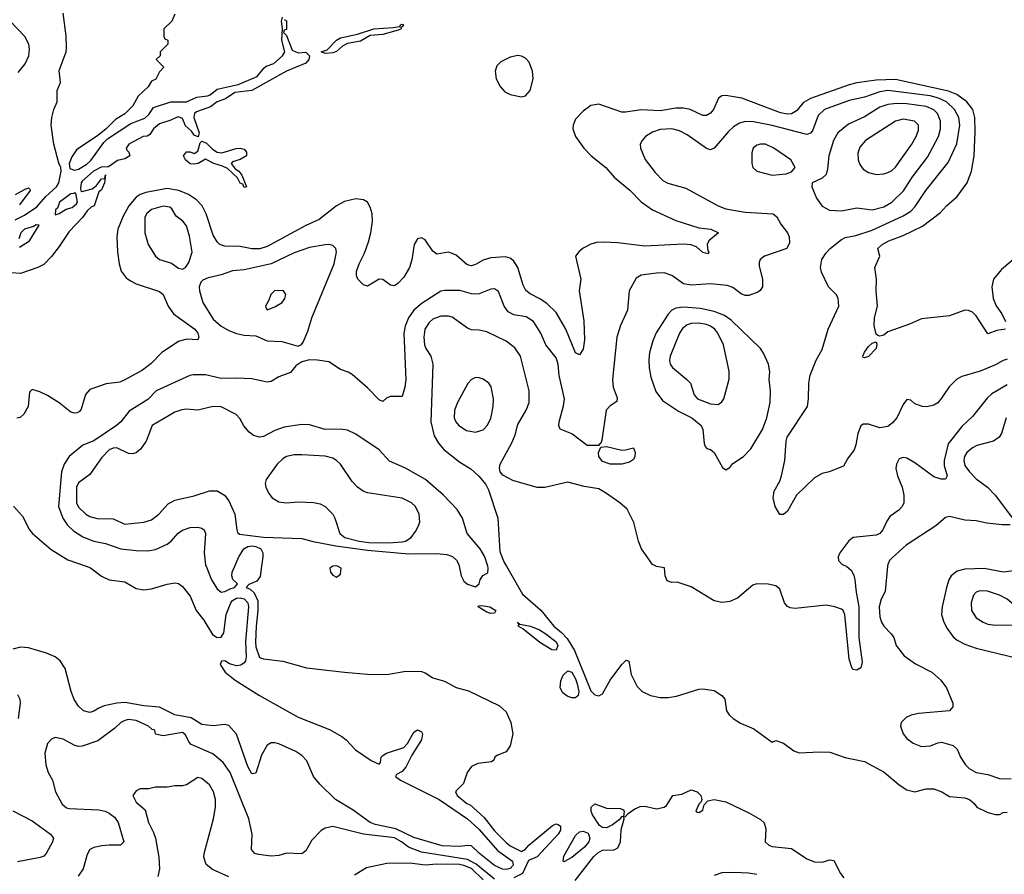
# Model space of a CAD drawing. Header units: inches. Extents: x 884549 to 1028252, y 526810 to 653624.
# Tile 713 of 1056: x 973465 to 978575, y 598402 to 602837. Entities that reach past the tile are written whole.
import ezdxf

# ---------------------------------------------------------------- set-up
doc = ezdxf.new("R2010")
doc.units = ezdxf.units.IN
doc.header["$MEASUREMENT"] = 0
doc.layers.add('A9579', color=7, linetype='Continuous')
doc.layers.add('A9670', color=7, linetype='Continuous')

msp = doc.modelspace()

# ---------------------------------------------------------------- linework, layer by layer
at = {"layer": 'A9579', "color": 5}
for points, elevation in [([(973809.4, 600000), (973831.9, 599991.9), (973889.5, 599949.5), (973930, 599929.3), (974010, 599918.8), (974070, 599885.8), (974110, 599878.2), (974150, 599883.8), (974230, 599908.3), (974270, 599914.7), (974290, 599910.2), (974310, 599894.6), (974350, 599845.7), (974380.2, 599770), (974421, 599721), (974466.3, 599646.3), (974490, 599630.2), (974510, 599632), (974524.9, 599655.2), (974537.1, 599750), (974560.6, 599810), (974570, 599822.1), (974590, 599834.7), (974610, 599836.5), (974630.5, 599830.5), (974648.9, 599810), (974653.1, 599790), (974637.5, 599610), (974639.8, 599530), (974636.3, 599510), (974630, 599498.5), (974613.5, 599486.5), (974590, 599482.9), (974554, 599494), (974530, 599509.7), (974512.3, 599507.7), (974506.4, 599490), (974532.2, 599450), (974583.6, 599410), (974709.1, 599329.1), (974910, 599216.6), (975073, 599153), (975136.5, 599116.5), (975159.7, 599099.7), (975207.7, 599047.7), (975290, 598992), (975330, 598972.7), (975338, 598982), (975341.9, 599010), (975350, 599018.4), (975368.8, 599031.2), (975459.4, 599060.6), (975478.6, 599081.4), (975510, 599140.1), (975530, 599150.8), (975550, 599140.8), (975556.4, 599130), (975550, 599099.4), (975500.2, 599019.8), (975470, 598958), (975450, 598934.9), (975420.5, 598919.5), (975415.8, 598910), (975441.2, 598890), (975642.5, 598790), (975790, 598690.4), (975850, 598634), (975945, 598525), (976022.2, 598470), (976025.5, 598450), (976010, 598432.5), (975990, 598427.3), (975970, 598428.5), (975930, 598448.2), (975851.2, 598510), (975810, 598549.8), (975790, 598551.9), (975750, 598545.4), (975658.4, 598550), (975510, 598592.9), (975418, 598638), (975310, 598660.5), (975284.4, 598670), (975195, 598735), (975104.5, 598790), (975022.1, 598870), (974990.5, 598910), (974955.8, 598990), (974930, 599019.1), (974898.8, 599038.8), (974810, 599078.2), (974790, 599084.3), (974770, 599083.7), (974748.8, 599071.2), (974719.5, 599020.5), (974690, 598927), (974670, 598923), (974650, 598962), (974590, 599128.2), (974550, 599173.2), (974530, 599179.8), (974470, 599172.5), (974410, 599179.9), (974354.5, 599214.4), (974270.8, 599230), (974190, 599269.4), (974110, 599276.3), (974012.6, 599292.6), (973969.7, 599290.3), (973903.6, 599276.4), (973875.2, 599264.8), (973850, 599247.6), (973830, 599241.8), (973796.2, 599250), (973770, 599275.1), (973748.4, 599308.4), (973732.6, 599350), (973701.7, 599470), (973675, 599510), (973649, 599530), (973603.9, 599550), (973510, 599577.5), (973470, 599579.7), (973430.1, 599569.9)], 2120), ([(974432.2, 600000), (974459.8, 599930), (974490, 599882.7), (974510, 599866.7), (974530, 599868.8), (974556.7, 599883.3), (974580.7, 599890), (974596, 599910), (974571.1, 599931.1), (974566.2, 599950), (974568.6, 599970), (974581.1, 600000)], 2140), ([(974720.3, 600000), (974712.6, 599947.4), (974696.7, 599923.3), (974654.4, 599905.6), (974640.5, 599890), (974661.6, 599881.6), (974682.1, 599862.1), (974700.4, 599820.4), (974701.8, 599770), (974691.7, 599690), (974688.1, 599608.1), (974690, 599582), (974710, 599527.3), (974730, 599519.1), (974830, 599507.7), (974952.8, 599472.8), (975150, 599450.6), (975270, 599440.5), (975370, 599438), (975470, 599456.3), (975550, 599453.4), (975570, 599447.3), (975610, 599422), (975670, 599404), (975730, 599370.8), (975794.6, 599354.6), (975955.2, 599275.2), (975990, 599244.7), (976014.8, 599190), (976024, 599130), (976010, 599068.7), (975990, 599037.2), (975941.4, 599018.6), (975931.3, 599010), (975926, 598994), (975914.4, 598985.6), (975843.4, 598976.6), (975810, 598961.2), (975788, 598930), (975767.7, 598872.3), (975730, 598835.3), (975727.7, 598830), (975735.5, 598810), (975786.5, 598770), (975802.9, 598762.9), (975876.2, 598696.2), (975930, 598627.6), (975990, 598567.2), (976010.3, 598550), (976070, 598520.2), (976090, 598532.7), (976107, 598553), (976230, 598655.4), (976250, 598663.2), (976259.8, 598659.8), (976271.5, 598651.5), (976271.4, 598630), (976260.1, 598610), (976150, 598491.6), (976105.8, 598474.2), (976074.4, 598405.6), (976030, 598383)], 2140), ([(975089.6, 600000), (975074.6, 599990), (975077.6, 599970), (975090, 599954.9), (975110, 599943.8), (975130, 599958.8), (975134.4, 599990), (975114.6, 600000)], 2160), ([(975746, 600000), (975755.9, 599950), (975770, 599923.3), (975790, 599906.8), (975830, 599894.3), (975849.7, 599910), (975855.1, 599930), (975868, 599952), (975894.2, 599965.8), (975896.2, 599990), (975893.9, 600000)], 2160), ([(975991.8, 600000), (976075.1, 599855.1), (976170, 599772.2), (976236.5, 599690), (976277.4, 599657.4), (976306, 599626), (976343.8, 599563.8), (976430, 599354.2), (976450, 599332.3), (976470, 599327.1), (976490, 599338.6), (976529.8, 599410), (976590, 599490.4), (976612.8, 599512.8), (976627.3, 599507.3), (976637.8, 599437.8), (976670, 599377.1), (976696.4, 599350), (976739.3, 599330), (976790, 599319.8), (976830, 599318.6), (976873.6, 599326.4), (976990, 599363), (977010, 599364.9), (977070, 599355.5), (977110, 599330.5), (977125.5, 599310), (977134, 599250), (977146.9, 599230), (977168.2, 599210), (977206, 599186), (977276, 599156), (977370, 599088.2), (977390, 599096), (977430, 599083), (977483, 599043), (977510, 599031.7), (977617.8, 599037.8), (977670, 599034.9), (977750, 599008.1), (977850, 598987.7), (977952.4, 598932.4), (978030, 598866.7), (978070, 598839.3), (978110, 598830.5), (978170, 598844.9), (978210, 598844.9), (978251.3, 598830), (978290, 598806), (978370, 598798.7), (978394.8, 598790), (978418, 598770), (978432, 598750), (978490, 598722), (978530, 598712), (978550, 598712), (978570, 598722), (978590, 598724.7)], 2160), ([(977755.6, 600000), (977758.7, 599998.7), (977780.1, 599980.1), (977794.7, 599954.7), (977800.1, 599930), (977805.6, 599865.6), (977819.7, 599790), (977820.4, 599630), (977837.1, 599502.9), (977830, 599472.7), (977810, 599461.1), (977790, 599464.7), (977785.1, 599470), (977770, 599519), (977747.4, 599750), (977738.3, 599770), (977730, 599777), (977695.6, 599790), (977650, 599797.9), (977490, 599781.5), (977464.4, 599784.4), (977450, 599791.9), (977433.6, 599810), (977410, 599881.1), (977390, 599898.8), (977350, 599908.3), (977290, 599909.6), (977270, 599903), (977190, 599834.5), (977150, 599818), (977110, 599812.3), (977070, 599820.7), (976950, 599893.6), (976877.1, 599917.1), (976850, 599916.2), (976824.9, 599924.9), (976815.1, 599950), (976811.5, 599991.5), (976770, 599998.7), (976767.4, 600000)], 2160), ([(977969.3, 600000), (977956.9, 599870), (977935.8, 599830), (977925.2, 599790), (977930, 599738), (977938.5, 599710), (977950.3, 599690), (977988.5, 599650), (978001.6, 599630), (978014.4, 599590), (978055.3, 599535.3), (978113.9, 599493.9), (978198.5, 599450), (978245, 599410), (978275.2, 599370), (978307.4, 599290), (978308.5, 599270), (978290.2, 599249.8), (978130, 599236.9), (978091.9, 599228.1), (978065.1, 599214.9), (978040.3, 599190), (978036, 599170), (978050.2, 599130.2), (978070, 599107.2), (978102.6, 599082.6), (978145.4, 599065.4), (978191.4, 599068.6), (978230, 599084.2), (978250, 599086.7), (978310, 599070.4), (978330, 599050.4), (978347.6, 599010), (978373, 598970), (978392.9, 598950), (978430, 598930.2), (978490, 598919.7), (978550, 598898.9), (978610, 598896.9)], 2180), ([(978650, 599979.9), (978570.6, 599969.4), (978470, 599988.6), (978370, 599985.1), (978330, 599975), (978299.8, 599950), (978288.1, 599930), (978275.7, 599890), (978252.1, 599790), (978249.5, 599750), (978260.5, 599710), (978278.1, 599678.1), (978310, 599634), (978330, 599617.4), (978370, 599596.6), (978430, 599574.6), (978650, 599521.5)], 2220), ([(973454.3, 599334.4), (973466.4, 599310), (973467.3, 599290), (973456.8, 599210)], 2120), ([(975930, 598376.1), (975834.8, 598454.8), (975790, 598478.1), (975550, 598517.4), (975482.8, 598542.8), (975446.8, 598570), (975410, 598590.4), (975250, 598609.9), (975090, 598649.8), (975050, 598642), (975030, 598629.7), (974981.5, 598578.5), (974950, 598522.9), (974930, 598508.2), (974850, 598511.3), (974810, 598499.7), (974770, 598495.6), (974704.1, 598504.1), (974686, 598510), (974667.6, 598530), (974672, 598610), (974655, 598690), (974556.9, 598930), (974521.6, 598981.6), (974467.4, 599027.4), (974355.9, 599075.9), (974342.9, 599090), (974325.2, 599125.2), (974310, 599138), (974210, 599121.2), (974169.4, 599129.4), (974166, 599150), (974152.5, 599152.5), (974134, 599170), (974070, 599199.8), (974030, 599205.1), (974010, 599200.7), (973990, 599189.5), (973959.3, 599160.7), (973870, 599094), (973790, 599067), (973770, 599065.8), (973750.6, 599070.6), (973690, 599103.5), (973650, 599111.5), (973630, 599102.9), (973610, 599081.2), (973595.8, 599030), (973601.1, 598970), (973612.9, 598930), (973634.6, 598890), (973651.7, 598830), (973686.4, 598766.4), (973707.2, 598747.2), (973722.5, 598742.5), (973875.5, 598735.5), (973909.5, 598729.5), (973930, 598719.7), (973957.7, 598697.7), (973976, 598670), (974005.3, 598570), (973987.5, 598552.5), (973930, 598553.4), (973891.3, 598548.7), (973850, 598540.4), (973828.5, 598530), (973814.8, 598505.2), (973795.3, 598430), (973768.6, 598391.4)], 2140), ([(974550, 598388.9), (974466.5, 598426.5), (974433, 598453), (974420.9, 598490), (974422, 598510), (974470.7, 598689.3), (974481.8, 598750), (974481.4, 598790), (974471.3, 598830), (974450, 598866), (974410, 598898.8), (974390, 598904.8), (974330, 598866.3), (974310, 598861.5), (974270, 598860.7), (974230, 598853.5), (974170, 598853.6), (974134.6, 598845.4), (974090, 598845.6), (974070, 598834.3), (974052.7, 598810), (974070, 598775.5), (974115.8, 598735.8), (974133.2, 598670), (974159.5, 598619.5), (974169.2, 598589.2), (974188.1, 598490), (974190.3, 598430), (974181.4, 598390)], 2160), ([(976348.6, 598370), (976445.6, 598494.4), (976466, 598514), (976490, 598526.5), (976550, 598528.8), (976570, 598539.1), (976582.9, 598570), (976587.3, 598632.7), (976602, 598690), (976600.4, 598699.6), (976610, 598702), (976622.7, 598717.3), (976658, 598742), (976686, 598754), (976710, 598754.9), (976770, 598741.6), (976809.6, 598750.4), (976821.5, 598758.5), (976855.3, 598810), (976901.5, 598818.5), (976950, 598840.7), (976982, 598830), (977001, 598810), (977004.7, 598790), (977002, 598778), (976990, 598766), (976974, 598730), (976983.6, 598723.6), (976990, 598722), (977010, 598734), (977018, 598762), (977036.4, 598783.6), (977070, 598790.8), (977130, 598778), (977250, 598720.4), (977310, 598685.5), (977328.9, 598668.9), (977338.2, 598638.2), (977334.3, 598570), (977352.7, 598552.7), (977370, 598546.4), (977470, 598535.4), (977550, 598482.7), (977590, 598466.7), (977630, 598463.9), (977670, 598476.5), (977690, 598472.7), (977725.5, 598405.5), (977743, 598383)], 2140), ([(973430, 598731.4), (973530, 598678.6), (973624.2, 598610), (973640.3, 598590), (973636, 598570), (973602.8, 598510), (973590, 598495.4), (973571.9, 598488.1), (973453.4, 598466.6)], 2120), ([(975870, 598373.3), (975810, 598431.7), (975770, 598448.3), (975748, 598452), (975630, 598454.1), (975570, 598449), (975490, 598459.9), (975370, 598458.5), (975265.1, 598434.9), (975202.3, 598397.7)], 2160), ([(977290, 598400.3), (977247.3, 598407.3), (977171.4, 598411.4), (977110, 598408.7), (977070, 598396.4)], 2140)]:
    msp.add_lwpolyline(points, dxfattribs=dict(at, elevation=elevation))
for points, elevation in [([(978447.8, 599872.2), (978430, 599865.1), (978414.9, 599850), (978402.4, 599810), (978404.7, 599770), (978430, 599732), (978466, 599710), (978490, 599700.7), (978530, 599694), (978616.9, 599696.9), (978730, 599687.3), (978746, 599690), (978738, 599698), (978735.3, 599710), (978701.5, 599721.5), (978633.5, 599793.5), (978589.6, 599830), (978549.6, 599850), (978488.3, 599871.7)], 2240), ([(975910, 599755.3), (975890, 599761.8), (975844.5, 599790), (975845.8, 599794.2), (975863.5, 599796.5), (975905.5, 599790), (975936.9, 599770), (975930, 599756.9)], 2140), ([(976250, 599565.4), (976226.1, 599566.1), (976165.2, 599605.2), (976076.4, 599676.4), (976051.8, 599690), (976058, 599698), (976049.5, 599710), (976060.3, 599700.3), (976115.5, 599690), (976163, 599670), (976196.4, 599650), (976250, 599607.7), (976258.5, 599590)], 2140), ([(976330, 599317), (976306.1, 599326.1), (976283.3, 599343.3), (976270.4, 599370), (976274.4, 599405.6), (976285.5, 599434.5), (976310, 599458.4), (976330.1, 599450), (976350, 599415.9), (976357.8, 599390), (976367.4, 599350), (976363.4, 599330), (976350, 599317.6)], 2140), ([(976599.6, 598700.4), (976590, 598702), (976575.9, 598684.1), (976542, 598658), (976510, 598643.5), (976490, 598644), (976474.8, 598654.8), (976437.2, 598710), (976430.9, 598730), (976431.3, 598750), (976450, 598767.2), (976510, 598745.6), (976582.5, 598742.5), (976597.1, 598737.1), (976602.8, 598730)], 2140), ([(976290, 598466), (976285.8, 598470), (976290, 598495.8), (976350, 598603.3), (976370, 598621.3), (976390, 598626.3), (976415.8, 598615.8), (976424.6, 598590), (976418.5, 598570), (976397.1, 598542.9), (976331.4, 598488.6)], 2140)]:
    msp.add_lwpolyline(points, close=True, dxfattribs=dict(at, elevation=elevation))
at = {"layer": 'A9670', "color": 5}
for points, elevation in [([(974838, 602838), (974850, 602830.8), (974850, 602786), (974838, 602782), (974834, 602770), (974850, 602754), (974879.1, 602679.1), (974910, 602664.8), (974950, 602667.6), (974968.4, 602650), (974966.2, 602630), (974950, 602611.6), (974850.3, 602570), (974670.1, 602469.9), (974581.6, 602458.4), (974533.3, 602426.7), (974490.4, 602410), (974455.3, 602384.7), (974382.2, 602357.8), (974372.2, 602350), (974368.8, 602330), (974396.3, 602250), (974391.1, 602228.9), (974370, 602237.2), (974357.5, 602257.5), (974325.7, 602285.7), (974310, 602323.7), (974290, 602332.8), (974278.8, 602330), (974250, 602315.1), (974190, 602295.6), (974159.1, 602270), (974139.8, 602240.2), (974127.3, 602232.7), (974106, 602230), (974030.7, 602190), (974017.3, 602170), (974020.5, 602160.5), (974032, 602150), (974036.3, 602130), (974010, 602115.1), (973973.5, 602106.5), (973926.2, 602073.8), (973888.2, 602071.8), (973848.5, 602051.5), (973790, 601999.6), (973784, 601990), (973781.1, 601961.1), (973782, 601950), (973790, 601946), (973841.2, 601958.8), (973863.7, 601976.3), (973890, 602011.3), (973907.3, 602012.7), (973910.9, 602030.9), (973906, 601990), (973890, 601954), (973876.3, 601943.7), (973851.6, 601870), (973836.7, 601863.3), (973815.3, 601844.7), (973791.3, 601810), (973721.6, 601738.4), (973670, 601659.6), (973630, 601608), (973590, 601567.1), (973558.8, 601550), (973470, 601519.5), (973423.2, 601523.2)], 2080), ([(973442, 601798), (973490, 601822.8), (973553.8, 601866.2), (973600.9, 601919.1), (973657, 601970), (973668.1, 601990), (973681, 602050), (973679.3, 602070), (973668.6, 602091.4), (973642.9, 602190), (973629.2, 602290), (973632.3, 602330), (973641.6, 602370), (973659.3, 602410), (973660.4, 602470), (973677.3, 602510), (973670, 602574), (973706, 602670), (973708, 602692), (973706.3, 602753.7), (973691.3, 602870)], 2080), ([(974270, 602866), (974254, 602830), (974214, 602790), (974214, 602750), (974218, 602738), (974234, 602730), (974234, 602710), (974194, 602670), (974194, 602650), (974174, 602630), (974214, 602590), (974190, 602566), (974171.1, 602528.9), (974150, 602518), (974131.1, 602488.9), (974079.6, 602440.4), (974052, 602390), (974010, 602349), (973962, 602318), (973911.6, 602268.4), (973870, 602236), (973759.3, 602160.7), (973735.2, 602124.8), (973721.1, 602090), (973725, 602065), (973750, 602056), (973770, 602061.8), (973813, 602087), (973833.7, 602106.3), (973901.3, 602198.7), (973921.4, 602218.6), (974042.6, 602297.4), (974113.9, 602326.1), (974134.5, 602345.5), (974158.8, 602381.2), (974249.8, 602410.2), (974330, 602410.2), (974384.4, 602435.6), (974439, 602441), (974453.2, 602446.8), (974490, 602476.1), (974598.7, 602501.3), (974698.1, 602541.9), (974733.8, 602586.2), (974744.6, 602595.4), (974783.5, 602610), (974829.7, 602650), (974841.1, 602670), (974826, 602730), (974829.6, 602790), (974824.5, 602830), (974829.5, 602850.5)], 2080), ([(973458, 602562), (973493.1, 602606.9), (973512.1, 602650), (973515.5, 602684.5), (973512.2, 602710), (973491.5, 602750), (973415.7, 602830)], 2120), ([(978580.7, 601230), (978536.5, 601223.5), (978490, 601207), (978430, 601300.5), (978410, 601319.7), (978390, 601328.3), (978370, 601329.7), (978290, 601300.5), (978145.2, 601285.2), (978083, 601257), (977970, 601216.8), (977950, 601200.4), (977930, 601194.7), (977918, 601198), (977910, 601205.2), (977899.2, 601250), (977902, 601290), (977916.9, 601350), (977909.7, 601430), (977911.6, 601490), (977903.6, 601550), (977929.4, 601610), (977919.5, 601650), (977941.3, 601670), (977975.6, 601690), (978050, 601717.4), (978150, 601764.6), (978244.6, 601835.4), (978275, 601870), (978330, 601919.7), (978382.4, 601990), (978405.2, 602050), (978419, 602130), (978424.1, 602255.9), (978421.6, 602330), (978411.1, 602370), (978381.4, 602410), (978329, 602449), (978286.1, 602466.1), (978010, 602526.4), (977910, 602523.5), (977810, 602509.6), (977770, 602499.5), (977570, 602427.9), (977532.6, 602407.4), (977496.6, 602363.4), (977470, 602348.1), (977450, 602346.7), (977413.3, 602353.3), (977212.4, 602430), (977130, 602443.6), (977110, 602442.5), (977092.1, 602430), (977065.2, 602370), (977050, 602351), (977030, 602339.3), (977010, 602340.3), (976944.4, 602370), (976910, 602378.3), (976870, 602377.3), (976790, 602364.5), (976690, 602369.5), (976610, 602356.2), (976590, 602357.6), (976470, 602397.7), (976430, 602390.8), (976390, 602362.6), (976350, 602320.7), (976336.9, 602290), (976336, 602270), (976350.3, 602230), (976393.1, 602170), (976430.2, 602130), (976506.9, 602070), (976550, 602019.3), (976631.3, 601951.3), (976690, 601891.2), (976750, 601849.3), (976870, 601795.5), (976990, 601756), (977052.7, 601750), (977092.7, 601730), (977041.3, 601690), (977033.3, 601670), (977037.3, 601637.3), (977042.4, 601630), (977038.3, 601621.7), (977010, 601629), (976977.4, 601657.3), (976948.5, 601668.5), (976910, 601671.7), (976710, 601661.5), (976570, 601678.7), (976497.6, 601682.4), (976459.4, 601680.6), (976430, 601672.6), (976389.1, 601650.9), (976367.6, 601632.4), (976350.4, 601609.6), (976377.6, 601490), (976369, 601430), (976393.8, 601273.8), (976396.1, 601176.1), (976390, 601126.6), (976370, 601096.8), (976350, 601107.6), (976300.2, 601230), (976250, 601317.5), (976202.9, 601362.9), (976167.3, 601387.3), (976114.5, 601414.5), (976092.3, 601432.3), (976078.7, 601458.7), (976049.9, 601550), (976030, 601583.2), (976010, 601599.9), (975985.7, 601605.7), (975910, 601600.6), (975870, 601589.4), (975830, 601565.8), (975810, 601559.5), (975801.4, 601561.4), (975786.4, 601566.4), (975730, 601614.2), (975710, 601623.9), (975690, 601629.8), (975630, 601619.7), (975610, 601635.1), (975570, 601694.5), (975550, 601705.2), (975530, 601699.3), (975512.7, 601670), (975500.3, 601590), (975487.6, 601550), (975458.8, 601501.2), (975430, 601469.7), (975410, 601456.3), (975390, 601458.7), (975350, 601488.4), (975330, 601490.9), (975270, 601454), (975250, 601460.9), (975220.7, 601490), (975213, 601510), (975213.7, 601530), (975226.6, 601570), (975255, 601625), (975276.1, 601683.9), (975287.8, 601730), (975295.9, 601790), (975293.8, 601830), (975284.3, 601864.3), (975270, 601889.8), (975250, 601902.5), (975210, 601906.8), (975150, 601893.1), (975109.2, 601870), (975020, 601800), (974950, 601768.9), (974750, 601659.9), (974711.7, 601648.3), (974670, 601647.5), (974610, 601660.2), (974530, 601662), (974504.7, 601670), (974490, 601683.9), (974470, 601719.1), (974432.5, 601830), (974412.7, 601870), (974382.2, 601902.2), (974341.7, 601930), (974290.6, 601950.6), (974230, 601960.4), (974119.9, 601940.1), (974090.8, 601929.2), (974070, 601915), (974030.7, 601870), (974002.3, 601817.7), (973975, 601750), (973969.5, 601709.5), (973972.7, 601632.7), (973981.2, 601570), (973991.9, 601531.9), (974017.5, 601497.5), (974040.9, 601480.9), (974070, 601466.4), (974190, 601426), (974210, 601410.2), (974235, 601350), (974263.8, 601310), (974373.4, 601230), (974390.3, 601210), (974395.5, 601190), (974390, 601175.3), (974330, 601178.7), (974290, 601166.8), (974203.1, 601110), (974147.8, 601052.2), (974101.8, 601018.2), (974010, 600967.1), (973984.6, 600955.4), (973913.7, 600946.4), (973830, 600917.6), (973807.5, 600892.5), (973784.2, 600815.8), (973776, 600804), (973763.4, 600796.6), (973750, 600794.4), (973730, 600799.8), (973670, 600847.9), (973610, 600886.2), (973570, 600906), (973530, 600918.4), (973516.7, 600903.3), (973508.9, 600830), (973487.4, 600790), (973467.5, 600772.5), (973450, 600768.7)], 2120), ([(978590, 601074.8), (978570, 601068.9), (978530, 601045.6), (978450, 601012.1), (978355.5, 600984.5), (978328.7, 600971.3), (978288.7, 600931.3), (978250, 600872), (978230, 600849.3), (978210, 600837), (978172.8, 600827.2), (978150, 600829.4), (978110, 600843.7), (978090, 600862.7), (978070, 600865.6), (978050, 600839.7), (978017.2, 600770), (977995.4, 600744.7), (977970, 600726.4), (977930, 600718.6), (977870, 600737.1), (977841.9, 600738.1), (977830.2, 600729.8), (977814.4, 600690), (977804.9, 600630), (977796, 600604), (977761.7, 600558.3), (977739.9, 600520.1), (977666, 600490), (977630, 600481), (977590, 600458.7), (977496.5, 600370), (977450, 600286.6), (977430, 600269.3), (977410, 600269), (977386, 600310), (977374.8, 600354.8), (977381.6, 600390), (977410, 600442), (977418.7, 600470), (977435.6, 600550), (977442.6, 600650), (977448.8, 600670), (977553.6, 600830), (977559.2, 600870), (977560.6, 600950), (977567.6, 600992.4), (977598.4, 601070), (977630, 601124.9), (977661.3, 601230), (977716.8, 601350), (977712.4, 601392.4), (977702.6, 601410), (977663.2, 601450), (977625.9, 601525.9), (977620.4, 601550), (977628.3, 601591.7), (977650, 601626.4), (977671.1, 601650), (977730, 601696.8), (977750, 601707), (977803.9, 601716.1), (977890, 601744.8), (978050, 601818.7), (978090, 601843.2), (978113.1, 601866.9), (978167.8, 601950), (978284.1, 602095.9), (978328.1, 602191.9), (978343.7, 602290), (978339, 602330), (978316.6, 602370), (978274.9, 602410), (978233.6, 602430), (978190, 602441.9), (977970, 602469.6), (977930, 602462.7), (977850, 602433.9), (977770, 602417.1), (977641.3, 602370), (977610, 602339.8), (977579.6, 602260.4), (977570, 602248.1), (977550, 602240.5), (977370, 602287.4), (977273.2, 602306.8), (977231.6, 602308.4), (977200.3, 602299.7), (977170, 602280.7), (977143.7, 602256.3), (977070.1, 602169.9), (977050, 602162), (977030, 602168.7), (976930, 602239.4), (976890, 602259.3), (976850, 602269.8), (976790, 602266.2), (976750, 602253.6), (976713.7, 602230), (976696.5, 602210), (976685.7, 602190), (976687.2, 602170), (976712.1, 602112.1), (976763.6, 602043.6), (976802.6, 602002.6), (976828.9, 601988.9), (976922.4, 601962.4), (977090, 601871), (977130, 601856), (977230, 601837.1), (977374.8, 601830), (977394.5, 601814.5), (977415.5, 601775.5), (977450.4, 601730), (977458.4, 601710), (977460.5, 601679.5), (977446, 601650), (977330.4, 601609.6), (977307.5, 601592.5), (977302.5, 601577.5), (977303, 601557), (977319.5, 601490), (977320.5, 601450), (977308.5, 601431.5), (977296.7, 601423.3), (977250, 601406), (977230, 601405.1), (977210, 601414.7), (977167.1, 601447.1), (977137.1, 601457.1), (977050, 601466.6), (976950, 601458.7), (976910, 601465.6), (976850, 601509.8), (976810, 601522.8), (976770, 601522), (976690, 601510.9), (976664.2, 601495.8), (976629, 601430), (976619.2, 601330), (976583.9, 601250), (976565, 601190), (976542.4, 600970), (976545, 600930), (976565.2, 600874.8), (976564.9, 600855.1), (976530, 600832.8), (976509.4, 600810), (976485.8, 600654.2), (976480.5, 600639.5), (976471, 600630), (976472.7, 600627.3), (976410, 600626.2), (976330, 600686.8), (976271, 600711), (976263.1, 600730), (976264.2, 600750), (976287.2, 600832.8), (976292.7, 600870), (976264.9, 600990), (976259.2, 601050), (976250, 601082.6), (976196.2, 601150), (976169.8, 601210), (976130.9, 601270), (976094.1, 601294.1), (976030, 601304.9), (976000.8, 601320.8), (975980.2, 601350), (975950, 601426), (975930, 601439.7), (975910, 601439.1), (975850, 601414.2), (975830, 601412.2), (975810, 601413.4), (975750, 601430.6), (975670, 601431.6), (975650, 601427.7), (975553.7, 601366.3), (975510, 601329.8), (975483.5, 601290), (975466.5, 601246.5), (975458.8, 601210), (975468.9, 600970), (975464.2, 600930), (975450, 600881.2), (975390, 600882), (975370, 600874.5), (975350, 600855.1), (975330, 600863.6), (975270, 600926.3), (975190, 600995.6), (975170, 601007.6), (975130, 601021.6), (975070, 601061.5), (975010.3, 601069.7), (974968.7, 601071.3), (974930, 601061.6), (974898.9, 601041.1), (974870, 601005.1), (974810, 600983.1), (974770, 600959.6), (974750, 600955.1), (974670, 600972.3), (974590, 600976.5), (974510, 600974.3), (974430, 600994), (974366.2, 600993.8), (974348.2, 600990), (974173.8, 600910), (974130, 600866.5), (974034.1, 600805.9), (973990.6, 600749.4), (973968.1, 600730), (973850, 600652), (973792, 600628), (973722.4, 600570), (973696.2, 600530), (973682.9, 600490), (973667.2, 600310), (973688.3, 600250), (973712.9, 600212.9), (973744.4, 600184.4), (973793.2, 600153.2), (973850, 600131.4), (973910, 600118), (973990, 600091.5), (974070, 600081.7), (974130, 600081.2), (974170, 600086.9), (974230, 600114.2), (974252.1, 600130), (974287.7, 600172.3), (974310, 600187.2), (974350, 600201), (974390, 600202.7), (974410, 600197.8), (974422.6, 600190), (974430.2, 600170), (974421.7, 600070), (974430, 600005.5), (974432.2, 600000)], 2140), ([(973444, 601930), (973490, 601956.3), (973510, 601964.7), (973518, 601958), (973518.8, 601950), (973463.7, 601876.3)], 2080), ([(973463.7, 601656.3), (973515.3, 601690), (973566, 601770), (973550, 601771.5), (973536.8, 601763.2), (973490, 601749.6), (973470.4, 601730), (973460, 601700.1)], 2080), ([(978744.8, 601695.2), (978560.2, 601539.8), (978518.8, 601490), (978510.1, 601450), (978517.2, 601390), (978532.2, 601352.2), (978561.7, 601310), (978581.8, 601270)], 2120), ([(976767.4, 600000), (976749.2, 600009.2), (976692, 600090), (976676, 600130), (976651.7, 600228.3), (976617.1, 600297.1), (976580.5, 600330), (976510, 600378.2), (976470, 600401.7), (976394.7, 600414.7), (976310, 600436.9), (976190, 600408.7), (976150, 600408.7), (976025.3, 600445.3), (975972.6, 600472.6), (975958.4, 600490), (975955.1, 600510), (975958, 600530), (976019.9, 600640.1), (976037.2, 600682.8), (976050, 600735.5), (976094.5, 600810), (976109.8, 600850.2), (976109.8, 600910), (976064.1, 601090), (976034.5, 601134.5), (975989.2, 601169.2), (975890, 601216.8), (975850, 601226.2), (975810, 601227.6), (975790, 601235.6), (975710, 601292.8), (975690, 601299.1), (975650, 601298.4), (975610, 601282.9), (975590, 601266), (975568.5, 601230), (975562.7, 601190), (975565.4, 601150), (975573, 601130), (975598.6, 601090), (975609.4, 601050), (975599.5, 600750), (975616.7, 600676.7), (975638.6, 600638.6), (975666.7, 600606.7), (975750, 600540.8), (975806.8, 600506.8), (975847.8, 600467.8), (975884, 600424), (975897.4, 600397.4), (975946, 600250), (975956.9, 600076.9), (975980.2, 600020.2), (975991.8, 600000)], 2160), ([(978590, 600942.4), (978510, 600895.4), (978486.5, 600873.5), (978410, 600777.8), (978354.2, 600725.8), (978284.6, 600635.4), (978262.8, 600550), (978263.9, 600523.9), (978278.9, 600470), (978270, 600452.3), (978248.3, 600451.7), (978210, 600465.1), (978110, 600537.3), (978070, 600560.5), (978050, 600565.1), (978030, 600558), (978015.6, 600530), (978012.9, 600507.1), (978020.2, 600470), (978044.7, 600410), (978054.4, 600370), (978053.1, 600330), (978044.9, 600310), (978028.1, 600291.9), (977981.2, 600258.8), (977964.9, 600235.1), (977945.2, 600190), (977930, 600171.2), (977910, 600162.4), (977790, 600149.8), (977768.1, 600131.9), (977720.9, 600070), (977712.9, 600050), (977714.3, 600030), (977732.9, 600010), (977755.6, 600000)], 2160), ([(975893.9, 600000), (975891.3, 600011.3), (975878.4, 600050), (975855.6, 600090), (975788.3, 600170), (975763.5, 600250), (975735.3, 600295.3), (975665.3, 600370), (975571.9, 600450), (975466.6, 600510), (975385, 600545), (975330, 600605.4), (975210, 600686.6), (975166.6, 600706.6), (975130, 600712.3), (975050, 600710.9), (974970, 600733.6), (974930, 600736.2), (974838.1, 600721.9), (974790, 600704.1), (974730, 600673.3), (974710, 600670.6), (974678.3, 600678.3), (974656, 600696), (974628.9, 600728.9), (974607.5, 600767.5), (974588, 600788), (974510, 600828.2), (974470, 600829.8), (974390, 600810.7), (974330, 600815.3), (974307.1, 600812.9), (974270, 600799.3), (974151.8, 600730), (974120.7, 600650), (974092, 600608), (974070, 600589.8), (974050, 600584.4), (974030, 600586.3), (973970, 600614.1), (973950, 600613.2), (973930, 600604.3), (973890, 600563.7), (973830, 600477), (973770, 600433.9), (973760.1, 600410), (973760.3, 600330), (973770, 600307.8), (973808.4, 600270), (973830, 600258.6), (973867.9, 600247.9), (973950, 600246), (974010, 600218.2), (974110, 600229.2), (974150, 600242), (974187.8, 600270), (974236.2, 600323.8), (974270, 600344.2), (974370, 600366.5), (974450, 600392), (974490, 600391.3), (974528.5, 600370), (974550, 600339.3), (974581.6, 600270), (974591.9, 600190), (974595.8, 600175.8), (974606.2, 600166.2), (974730, 600152.1), (974930, 600145.2), (974988.9, 600128.9), (975106.1, 600106.1), (975270, 600083.6), (975485.6, 600065.6), (975630, 600066.1), (975681.9, 600061.9), (975711.5, 600051.5), (975732.4, 600032.4), (975744, 600010), (975746, 600000)], 2160), ([(978584.5, 600770), (978561.5, 600690), (978549.1, 600670), (978519.5, 600650), (978433.2, 600626.8), (978410, 600614.9), (978381.4, 600590), (978369.4, 600570), (978364.8, 600550), (978370, 600523.1), (978394.6, 600490), (978430, 600453.6), (978488.4, 600410), (978528.5, 600370), (978618, 600250)], 2180), ([(973432.3, 600312.3), (973480.5, 600260.5), (973516.5, 600190), (973531.1, 600171.1), (973628.1, 600088.1), (973714.2, 600034.2), (973809.4, 600000)], 2120), ([(978605, 600215.1), (978564.2, 600215.8), (978484.4, 600224.4), (978430, 600235.8), (978370, 600239.3), (978290, 600258.5), (978270, 600253.1), (978220.3, 600210), (978065.7, 600110), (977994.1, 600045.9), (977979.5, 600030), (977970.3, 600010), (977969.3, 600000)], 2180), ([(974581.1, 600000), (974601.8, 600050), (974629.1, 600090), (974650, 600103.7), (974670, 600106.6), (974690, 600102.7), (974715.9, 600090), (974726.7, 600070), (974727.7, 600050), (974720.3, 600000)], 2140), ([(975114.6, 600000), (975110, 600002.3), (975090, 600000.3), (975089.6, 600000)], 2160)]:
    msp.add_lwpolyline(points, dxfattribs=dict(at, elevation=elevation))
for points, elevation in [([(975050, 602662), (975029.6, 602670), (975060.1, 602679.9), (975109.9, 602730.1), (975130, 602742.4), (975218.9, 602761.1), (975302.7, 602790), (975403.5, 602796.5), (975438, 602802), (975441.2, 602810), (975450, 602814), (975456.3, 602810), (975450, 602799), (975442.8, 602797.2), (975444.9, 602790), (975430, 602782.6), (975350, 602760.4), (975284.7, 602755.3), (975233.8, 602726.1), (975166, 602714), (975140.6, 602699.4), (975110, 602672.3), (975090, 602664.7)], 2080), ([(976050, 602650.3), (976010, 602642), (975961.5, 602618.5), (975942.1, 602597.9), (975932.7, 602570), (975938.7, 602530), (975958.4, 602490), (975983.2, 602463.2), (976010, 602449), (976070, 602436.1), (976090, 602441.8), (976113.7, 602470), (976129.9, 602529.9), (976127.3, 602570), (976110, 602615.6), (976090, 602637.3), (976070, 602647.4)], 2120), ([(978017.4, 602402.6), (977970, 602397.4), (977930, 602382.5), (977850, 602331.9), (977766, 602294), (977712, 602250), (977688.7, 602210), (977664, 602130), (977658, 602062), (977650, 602032.7), (977630, 602015.1), (977578.8, 601990), (977577.1, 601970), (977600.9, 601910), (977630, 601868.7), (977668.2, 601848.2), (977730, 601845.6), (977810, 601859.8), (977890, 601850.9), (977950, 601865.5), (977990.7, 601889.3), (978051.4, 601948.6), (978098.6, 602021.4), (978177.2, 602122.8), (978233.9, 602230), (978244.2, 602270), (978244.9, 602310), (978229.2, 602349.2), (978210, 602369.3), (978170, 602385.6), (978070, 602400.5)], 2160), ([(978050, 602320.5), (978010, 602310.6), (977854, 602210), (977824.9, 602175.1), (977815.5, 602144.5), (977817.1, 602110), (977825, 602085), (977841.9, 602061.9), (977870, 602043.1), (977910, 602034), (977950, 602036.4), (977970, 602043.1), (977990, 602052.6), (978010, 602072), (978095.8, 602190), (978118.2, 602230), (978130, 602262.8), (978129.8, 602289.8), (978109.9, 602309.9)], 2180), ([(974513.6, 602146.4), (974588, 602168), (974610, 602170.3), (974630, 602164.9), (974643, 602150), (974642, 602130), (974610, 602111.6), (974570, 602099.3), (974563, 602090), (974582.8, 602062.8), (974602.8, 602050), (974618.8, 602030), (974642, 601970), (974630, 601965.2), (974624, 601984), (974610, 601989.3), (974595.9, 602015.9), (974544, 602064), (974517.1, 602077.1), (974473.2, 602090), (974430, 602112.7), (974391.3, 602090), (974370, 602086.2), (974350, 602088.7), (974325.2, 602110), (974315.3, 602130), (974330, 602151.3), (974349.1, 602150.9), (974370, 602142.8), (974390, 602154.8), (974402, 602198), (974410, 602206.8), (974435.5, 602195.5), (974465, 602165), (974490, 602148.9)], 2080), ([(977310, 602191.4), (977290, 602185.1), (977272.2, 602170), (977265.5, 602145.5), (977264.9, 602090), (977270.5, 602070), (977290, 602050.5), (977370.4, 602030.4), (977443.3, 602036.7), (977470, 602047.7), (977489.2, 602070), (977466.6, 602110), (977378.7, 602170), (977335.1, 602190)], 2160), ([(973750, 601939), (973745.5, 601934.5), (973730, 601933), (973672.4, 601890), (973660.7, 601859.3), (973651.3, 601850), (973650, 601824.7), (973670, 601831.3), (973706.3, 601853.7), (973737, 601863), (973759.5, 601880.5), (973765.2, 601890), (973756.5, 601936.5)], 2080), ([(974208.9, 601868.9), (974150, 601852.3), (974123.5, 601830), (974114.3, 601810), (974115.2, 601730), (974131.7, 601670), (974170, 601610.2), (974190, 601591.9), (974253.4, 601573.4), (974290, 601547.2), (974310, 601542.4), (974325.2, 601550), (974343.3, 601576.7), (974359.5, 601630), (974347.1, 601712.9), (974330, 601767), (974311.6, 601791.6), (974278, 601818), (974254.9, 601854.9), (974244.1, 601864.1)], 2140), ([(975070, 601669.8), (975050, 601668.7), (974970, 601655.4), (974890, 601626.6), (974770, 601569.9), (974630, 601539.5), (974570, 601533.7), (974510, 601512.1), (974442.6, 601497.3), (974415.8, 601484.2), (974405.8, 601474.2), (974396.9, 601450), (974398, 601430), (974415.9, 601370), (974470, 601282), (974510, 601247.2), (974550, 601223.4), (974590, 601208.2), (974630, 601199.3), (974690, 601196.3), (974750, 601170.1), (974826, 601166), (974910, 601143.1), (974928.3, 601151.7), (974936.4, 601163.6), (974960.3, 601219.7), (974980.6, 601290), (975096.8, 601570), (975109.7, 601630), (975106, 601650), (975090, 601664.7)], 2140), ([(974790, 601431.2), (974768.7, 601411.3), (974758.9, 601381.1), (974741.6, 601350), (974743.1, 601343.1), (974750, 601331), (974790, 601347.4), (974826.6, 601370), (974842, 601390), (974846, 601410), (974834, 601430)], 2160), ([(976910, 601345.3), (976870, 601340.2), (976850.1, 601329.9), (976830.6, 601309.4), (976768.4, 601211.6), (976750.6, 601169.4), (976733.8, 601110), (976730.1, 601070), (976731.4, 601030), (976741, 600981), (976767, 600907), (976801.3, 600861.3), (976884.6, 600804.6), (976952.8, 600770), (977001.6, 600730), (977010.4, 600710), (977017.3, 600637.3), (977022.5, 600622.5), (977030.8, 600610.8), (977050, 600606), (977070, 600591), (977113.4, 600513.4), (977130, 600500.7), (977150, 600512.7), (977166, 600534), (977221.7, 600570), (977260.4, 600610), (977321, 600710), (977343.5, 600770), (977360.4, 600850), (977362, 600910), (977355.6, 600970), (977358.5, 601010), (977351.1, 601050), (977326.2, 601106.2), (977309.7, 601130), (977156.8, 601276.8), (977122.2, 601302.2), (977070, 601322.8), (976997.9, 601337.9)], 2160), ([(976990, 601261.8), (976950, 601259.7), (976930, 601252.8), (976905.9, 601234.1), (976889.6, 601210), (976841.5, 601090), (976837.5, 601070), (976841, 601050), (976852.5, 601032.5), (976927.8, 600970), (976945.8, 600950), (976966, 600890), (976983.7, 600870), (977050, 600842.6), (977090, 600839.6), (977110, 600854.4), (977119.7, 600870), (977148, 600972), (977147.8, 601012.2), (977118, 601150), (977088.8, 601210), (977072.3, 601230), (977050, 601246.3), (977030, 601255)], 2180), ([(977850, 601081.3), (977843.3, 601083.3), (977840.5, 601090), (977849.1, 601110.9), (977870, 601140.3), (977890, 601158), (977910, 601164.7), (977913.4, 601153.4), (977910.2, 601130), (977870, 601088.9)], 2120), ([(975830, 600979.5), (975810, 600969.4), (975791.6, 600948.4), (975737.3, 600850), (975721.8, 600810), (975720.7, 600770), (975728.1, 600750), (975743.6, 600730), (975784.6, 600704.6), (975830, 600696.9), (975870, 600708), (975891.9, 600730), (975910, 600767.7), (975922.8, 600830), (975924.5, 600870), (975911.3, 600931.3), (975899.7, 600950), (975870, 600971.3), (975850, 600978.7)], 2180), ([(976590, 600603.1), (976610, 600603.8), (976650, 600614.8), (976658.9, 600590), (976658.5, 600570), (976650, 600554), (976630, 600539.8), (976590, 600529.8), (976530, 600529.9), (976490, 600543.7), (976471.6, 600570), (976468.7, 600590), (976481.2, 600618.8), (976510, 600621.3)], 2140), ([(974930, 600578.6), (974890, 600578), (974850.5, 600570), (974830, 600557.2), (974801.5, 600530), (974744.2, 600450), (974739.5, 600430), (974742.6, 600410), (974757.4, 600377.4), (974775.6, 600355.6), (974810, 600334), (974848.8, 600328.8), (974910, 600334.7), (974990, 600331.3), (975024.7, 600324.7), (975050.4, 600310), (975090.3, 600270), (975100.9, 600250), (975126.7, 600170), (975152, 600150), (975227.4, 600130), (975276.6, 600123.4), (975378.7, 600121.3), (975450, 600126.6), (975466.6, 600130), (975496.2, 600150), (975520, 600179.9), (975534, 600206), (975541, 600230), (975538.7, 600270), (975518.5, 600310), (975498, 600330), (975450, 600353.6), (975270, 600382), (975247.3, 600390), (975218.7, 600410), (975190, 600439.6), (975130, 600530.8), (975109.9, 600549.9), (975090, 600561), (975050, 600571.2)], 2180)]:
    msp.add_lwpolyline(points, close=True, dxfattribs=dict(at, elevation=elevation))

doc.saveas('drawing.dxf')
